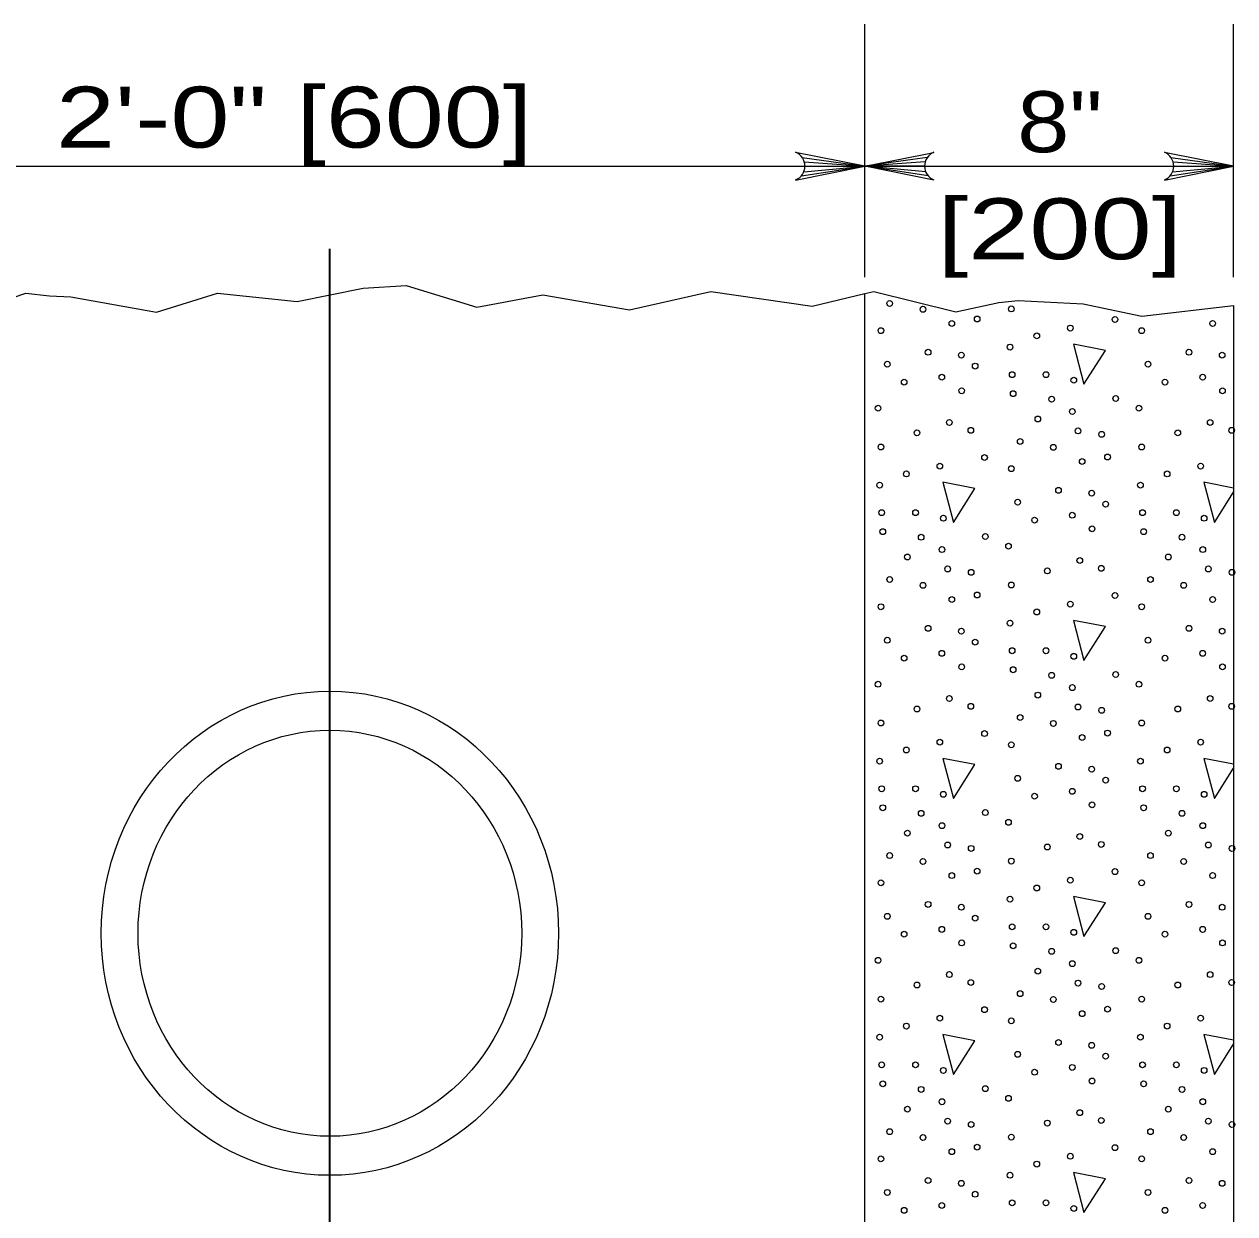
# Model space of a CAD drawing. Extents: x -410.5 to -376.5, y 1617.6 to 1661.6.
# Drawn here: x -393.247 to -390.149, y 1631.696 to 1634.741 of the extents above; entities that cross this region are included whole.
import ezdxf
from ezdxf.enums import TextEntityAlignment as Align

# ---------------------------------------------------------------- set-up
doc = ezdxf.new("R2010")
doc.units = 0
doc.header["$LTSCALE"] = 0.062
doc.layers.add('1', color=7, linetype='Continuous', lineweight=13)

msp = doc.modelspace()

# ---------------------------------------------------------------- linework, layer by layer
at = {"layer": '1'}
for p, q in [((-391.09567, 1634.09325), (-391.09567, 1634.74117)), ((-390.15167, 1634.09325), (-390.15167, 1634.74117)), ((-391.25592, 1634.40017), (-391.09567, 1634.37775)), ((-391.2505, 1634.38908), (-391.09567, 1634.37775)), ((-390.93542, 1634.40017), (-391.09567, 1634.37775)), ((-390.94083, 1634.38908), (-391.09567, 1634.37775)), ((-390.31192, 1634.40017), (-390.15167, 1634.37775)), ((-390.3065, 1634.38908), (-390.15167, 1634.37775)), ((-393.83325, 1634.37775), (-391.91983, 1634.37775)), ((-391.93383, 1634.37775), (-391.09567, 1634.37775)), ((-391.25783, 1634.353), (-391.09567, 1634.37775)), ((-391.25167, 1634.36333), (-391.09567, 1634.37775)), ((-391.24883, 1634.37775), (-391.09567, 1634.37775)), ((-391.09567, 1634.37775), (-390.38608, 1634.37775)), ((-390.9425, 1634.37775), (-391.09567, 1634.37775)), ((-390.93967, 1634.36333), (-391.09567, 1634.37775)), ((-390.9335, 1634.353), (-391.09567, 1634.37775)), ((-390.38792, 1634.37775), (-390.15167, 1634.37775)), ((-390.31383, 1634.353), (-390.15167, 1634.37775)), ((-390.30767, 1634.36333), (-390.15167, 1634.37775)), ((-390.30483, 1634.37775), (-390.15167, 1634.37775)), ((-390.22783, 1633.5685), (-390.20083, 1633.466)), ((-390.15158, 1633.5535), (-390.22783, 1633.5685)), ((-390.20083, 1633.466), (-390.15158, 1633.54333)), ((-390.22783, 1632.86167), (-390.20083, 1632.75933)), ((-390.15167, 1632.84683), (-390.22783, 1632.86167)), ((-390.20083, 1632.75933), (-390.15167, 1632.83675)), ((-390.22783, 1632.155), (-390.20083, 1632.05258)), ((-390.15167, 1632.14008), (-390.22783, 1632.155)), ((-390.20083, 1632.05258), (-390.15167, 1632.13))]:
    msp.add_line(p, q, dxfattribs=at)
at = {"layer": '1', "lineweight": 35}
msp.add_line((-392.4645, 1629.795), (-392.4645, 1634.16592), dxfattribs=at)
at = {"layer": '1'}
for points in [[(-391.27267, 1634.34233), (-391.09567, 1634.37775), (-391.27267, 1634.41317)], [(-390.91867, 1634.34233), (-391.09567, 1634.37775), (-390.91867, 1634.41317)], [(-390.32867, 1634.34233), (-390.15167, 1634.37775), (-390.32867, 1634.41317)]]:
    msp.add_lwpolyline(points, dxfattribs=at)
at = {"layer": '1', "lineweight": 25}
for points in [[(-393.83325, 1634.03533), (-393.68983, 1634.00333), (-393.57033, 1634.03433), (-393.40175, 1634.01567), (-393.34308, 1634.0185), (-393.2425, 1634.05275), (-393.18192, 1634.0455), (-393.12783, 1634.04333), (-392.90825, 1634.00433), (-392.75167, 1634.05242), (-392.54808, 1634.03167), (-392.37933, 1634.06567), (-392.26933, 1634.0725), (-392.08858, 1634.01725), (-391.91983, 1634.04825), (-391.69733, 1634.01025), (-391.53892, 1634.04625), (-391.48967, 1634.05725), (-391.23017, 1634.01908), (-391.09567, 1634.05167)], [(-391.09567, 1634.05167), (-391.07275, 1634.05717), (-390.86258, 1634.005), (-390.75258, 1634.02892), (-390.70333, 1634.03392), (-390.53658, 1634.02533), (-390.38608, 1633.99358), (-390.15167, 1634.0215), (-390.15167, 1630.94508), (-391.09567, 1630.94508)], [(-391.09567, 1630.94508), (-391.09567, 1631.69458), (-391.09567, 1634.05167)]]:
    msp.add_lwpolyline(points, dxfattribs=at)
at = {"layer": '1'}
for points in [[(-390.56158, 1633.92175), (-390.53458, 1633.81942), (-390.47967, 1633.90583)], [(-390.89542, 1633.5685), (-390.86842, 1633.466), (-390.81342, 1633.5525)], [(-390.56158, 1633.21508), (-390.53458, 1633.11267), (-390.47967, 1633.19908)], [(-390.89542, 1632.86167), (-390.86842, 1632.75933), (-390.81342, 1632.84583)], [(-390.56158, 1632.50842), (-390.53458, 1632.406), (-390.47967, 1632.49242)], [(-390.89542, 1632.155), (-390.86842, 1632.05258), (-390.81342, 1632.139)], [(-390.56158, 1631.80167), (-390.53458, 1631.69925), (-390.47967, 1631.78575)]]:
    msp.add_lwpolyline(points, close=True, dxfattribs=at)
for centre, start, end in [((-391.28696, 1634.3778), 292.08605, 67.91218), ((-390.90437, 1634.3778), 112.08782, 247.91395), ((-390.34296, 1634.3778), 292.08605, 67.91218)]:
    msp.add_arc(centre, 0.0382, start, end, dxfattribs=at)
for centre, major_axis in [((-391.03168, 1634.02637), (0, 0.00756)), ((-390.94668, 1634.01141), (0, 0.00756)), ((-390.72046, 1634.0123), (0, -0.00756)), ((-390.87281, 1633.97514), (0, 0.00756)), ((-390.8079, 1633.98662), (0, -0.00756)), ((-390.45523, 1633.98532), (0, 0.00756)), ((-390.20531, 1633.97514), (0, 0.00756)), ((-391.05421, 1633.9567), (0, 0.00756)), ((-390.65532, 1633.94333), (0, -0.00756)), ((-390.56965, 1633.96336), (0, -0.00756)), ((-390.3867, 1633.9567), (0, 0.00756)), ((-390.72374, 1633.91471), (0, -0.00756)), ((-390.93345, 1633.9014), (0, 0.00756)), ((-390.84839, 1633.89404), (0, 0.00756)), ((-390.26594, 1633.9014), (0, 0.00756)), ((-390.18089, 1633.89404), (0, 0.00756)), ((-391.03797, 1633.87084), (0, 0.00756)), ((-390.81296, 1633.86607), (0, -0.00756)), ((-390.37046, 1633.87084), (0, 0.00756)), ((-390.99469, 1633.82502), (0, 0.00756)), ((-390.89829, 1633.83745), (0, 0.00756)), ((-390.71834, 1633.8441), (0, -0.00756)), ((-390.63179, 1633.8441), (0, 0.00756)), ((-390.56064, 1633.82979), (0, -0.00756)), ((-390.32718, 1633.82502), (0, 0.00756)), ((-390.23078, 1633.83745), (0, 0.00756)), ((-390.8475, 1633.80276), (0, -0.00756)), ((-390.71567, 1633.79546), (0, -0.00756)), ((-390.18, 1633.80276), (0, -0.00756)), ((-391.06144, 1633.75824), (0, -0.00756)), ((-390.61738, 1633.78115), (0, 0.00756)), ((-390.4534, 1633.78303), (0, -0.00756)), ((-390.39393, 1633.75824), (0, -0.00756)), ((-390.65259, 1633.73056), (0, 0.00756)), ((-390.56426, 1633.74964), (0, 0.00756)), ((-390.96198, 1633.69499), (0, -0.00756)), ((-390.87904, 1633.72167), (0, -0.00756)), ((-390.82409, 1633.70164), (0, -0.00756)), ((-390.5498, 1633.70005), (0, 0.00756)), ((-390.29447, 1633.69499), (0, -0.00756)), ((-390.21154, 1633.72167), (0, -0.00756)), ((-390.15658, 1633.70164), (0, -0.00756)), ((-390.69793, 1633.67302), (0, 0.00756)), ((-390.48944, 1633.6914), (0, -0.00756)), ((-391.05421, 1633.65895), (0, -0.00756)), ((-390.78899, 1633.63197), (0, 0.00756)), ((-390.61293, 1633.65806), (0, 0.00756)), ((-390.47414, 1633.63327), (0, -0.00756)), ((-390.3867, 1633.65895), (0, -0.00756)), ((-390.90341, 1633.61001), (0, -0.00756)), ((-390.72046, 1633.60335), (0, 0.00756)), ((-390.53906, 1633.62179), (0, 0.00756)), ((-390.2359, 1633.61001), (0, -0.00756)), ((-390.98907, 1633.58998), (0, -0.00756)), ((-390.32156, 1633.58998), (0, -0.00756)), ((-391.05749, 1633.56136), (0, -0.00756)), ((-390.59969, 1633.54805), (0, 0.00756)), ((-390.51464, 1633.54069), (0, 0.00756)), ((-390.38998, 1633.56136), (0, -0.00756)), ((-390.70421, 1633.51749), (0, 0.00756)), ((-390.47921, 1633.51272), (0, -0.00756)), ((-391.0521, 1633.49075), (0, -0.00756)), ((-390.96554, 1633.49075), (0, 0.00756)), ((-390.8944, 1633.47644), (0, -0.00756)), ((-390.56454, 1633.4841), (0, 0.00756)), ((-390.38459, 1633.49075), (0, -0.00756)), ((-390.29803, 1633.49075), (0, 0.00756)), ((-390.22689, 1633.47644), (0, -0.00756)), ((-390.66094, 1633.47167), (0, 0.00756)), ((-390.51375, 1633.44941), (0, -0.00756)), ((-391.04943, 1633.44211), (0, -0.00756)), ((-390.95113, 1633.4278), (0, 0.00756)), ((-390.78715, 1633.42968), (0, -0.00756)), ((-390.38192, 1633.44211), (0, -0.00756)), ((-390.28363, 1633.4278), (0, 0.00756)), ((-390.89801, 1633.39629), (0, 0.00756)), ((-390.72769, 1633.40489), (0, -0.00756)), ((-390.2305, 1633.39629), (0, 0.00756)), ((-390.98635, 1633.37721), (0, 0.00756)), ((-390.54529, 1633.36832), (0, -0.00756)), ((-390.31884, 1633.37721), (0, 0.00756)), ((-390.88355, 1633.3467), (0, 0.00756)), ((-390.8232, 1633.33805), (0, -0.00756)), ((-390.62823, 1633.34164), (0, -0.00756)), ((-390.49033, 1633.34829), (0, -0.00756)), ((-390.21604, 1633.3467), (0, 0.00756)), ((-390.15569, 1633.33805), (0, -0.00756)), ((-391.03168, 1633.31967), (0, 0.00756)), ((-390.94668, 1633.30471), (0, 0.00756)), ((-390.72046, 1633.3056), (0, -0.00756)), ((-390.36417, 1633.31967), (0, 0.00756)), ((-390.27918, 1633.30471), (0, 0.00756)), ((-390.87281, 1633.26844), (0, 0.00756)), ((-390.8079, 1633.27992), (0, -0.00756)), ((-390.45523, 1633.27862), (0, 0.00756)), ((-390.20531, 1633.26844), (0, 0.00756)), ((-391.05421, 1633.25), (0, 0.00756)), ((-390.65532, 1633.23663), (0, -0.00756)), ((-390.56965, 1633.25666), (0, -0.00756)), ((-390.3867, 1633.25), (0, 0.00756)), ((-390.72374, 1633.20801), (0, -0.00756)), ((-390.93345, 1633.1947), (0, 0.00756)), ((-390.84839, 1633.18734), (0, 0.00756)), ((-390.26594, 1633.1947), (0, 0.00756)), ((-390.18089, 1633.18734), (0, 0.00756)), ((-391.03797, 1633.16414), (0, 0.00756)), ((-390.81296, 1633.15937), (0, -0.00756)), ((-390.71834, 1633.1374), (0, -0.00756)), ((-390.63179, 1633.1374), (0, 0.00756)), ((-390.37046, 1633.16414), (0, 0.00756)), ((-390.99469, 1633.11832), (0, 0.00756)), ((-390.89829, 1633.13075), (0, 0.00756)), ((-390.56064, 1633.12309), (0, -0.00756)), ((-390.32718, 1633.11832), (0, 0.00756)), ((-390.23078, 1633.13075), (0, 0.00756)), ((-390.8475, 1633.09606), (0, -0.00756)), ((-390.71567, 1633.08876), (0, -0.00756)), ((-390.61738, 1633.07445), (0, 0.00756)), ((-390.4534, 1633.07633), (0, -0.00756)), ((-390.18, 1633.09606), (0, -0.00756)), ((-391.06144, 1633.05154), (0, -0.00756)), ((-390.56426, 1633.04294), (0, 0.00756)), ((-390.39393, 1633.05154), (0, -0.00756)), ((-390.87904, 1633.01497), (0, -0.00756)), ((-390.65259, 1633.02386), (0, 0.00756)), ((-390.21154, 1633.01497), (0, -0.00756)), ((-390.96198, 1632.98829), (0, -0.00756)), ((-390.82409, 1632.99494), (0, -0.00756)), ((-390.5498, 1632.99335), (0, 0.00756)), ((-390.48944, 1632.9847), (0, -0.00756)), ((-390.29447, 1632.98829), (0, -0.00756)), ((-390.15658, 1632.99494), (0, -0.00756)), ((-391.05421, 1632.95225), (0, -0.00756)), ((-390.69793, 1632.96632), (0, 0.00756)), ((-390.61293, 1632.95136), (0, 0.00756)), ((-390.3867, 1632.95225), (0, -0.00756)), ((-390.78899, 1632.92527), (0, 0.00756)), ((-390.47414, 1632.92657), (0, -0.00756)), ((-390.90341, 1632.90331), (0, -0.00756)), ((-390.72046, 1632.89665), (0, 0.00756)), ((-390.53906, 1632.91509), (0, 0.00756)), ((-390.2359, 1632.90331), (0, -0.00756)), ((-390.98907, 1632.88328), (0, -0.00756)), ((-390.32156, 1632.88328), (0, -0.00756)), ((-391.05749, 1632.85466), (0, -0.00756)), ((-390.59969, 1632.84135), (0, 0.00756)), ((-390.51464, 1632.83399), (0, 0.00756)), ((-390.38998, 1632.85466), (0, -0.00756)), ((-390.70421, 1632.81079), (0, 0.00756)), ((-390.47921, 1632.80602), (0, -0.00756)), ((-391.0521, 1632.78405), (0, -0.00756)), ((-390.96554, 1632.78405), (0, 0.00756)), ((-390.8944, 1632.76974), (0, -0.00756)), ((-390.66094, 1632.76497), (0, 0.00756)), ((-390.56454, 1632.7774), (0, 0.00756)), ((-390.38459, 1632.78405), (0, -0.00756)), ((-390.29803, 1632.78405), (0, 0.00756)), ((-390.22689, 1632.76974), (0, -0.00756)), ((-391.04943, 1632.73541), (0, -0.00756)), ((-390.51375, 1632.74271), (0, -0.00756)), ((-390.38192, 1632.73541), (0, -0.00756)), ((-390.95113, 1632.7211), (0, 0.00756)), ((-390.78715, 1632.72298), (0, -0.00756)), ((-390.28363, 1632.7211), (0, 0.00756)), ((-390.98635, 1632.67051), (0, 0.00756)), ((-390.89801, 1632.68959), (0, 0.00756)), ((-390.72769, 1632.69819), (0, -0.00756)), ((-390.31884, 1632.67051), (0, 0.00756)), ((-390.2305, 1632.68959), (0, 0.00756)), ((-390.88355, 1632.64), (0, 0.00756)), ((-390.54529, 1632.66162), (0, -0.00756)), ((-390.49033, 1632.64159), (0, -0.00756)), ((-390.21604, 1632.64), (0, 0.00756)), ((-391.03168, 1632.61297), (0, 0.00756)), ((-390.8232, 1632.63135), (0, -0.00756)), ((-390.62823, 1632.63494), (0, -0.00756)), ((-390.36417, 1632.61297), (0, 0.00756)), ((-390.15569, 1632.63135), (0, -0.00756)), ((-390.94668, 1632.59801), (0, 0.00756)), ((-390.72046, 1632.5989), (0, -0.00756)), ((-390.27918, 1632.59801), (0, 0.00756)), ((-390.87281, 1632.56174), (0, 0.00756)), ((-390.8079, 1632.57322), (0, -0.00756)), ((-390.56965, 1632.54996), (0, -0.00756)), ((-390.45523, 1632.57192), (0, 0.00756)), ((-390.20531, 1632.56174), (0, 0.00756)), ((-391.05421, 1632.5433), (0, 0.00756)), ((-390.65532, 1632.52993), (0, -0.00756)), ((-390.3867, 1632.5433), (0, 0.00756)), ((-390.93345, 1632.488), (0, 0.00756)), ((-390.72374, 1632.50131), (0, -0.00756)), ((-390.26594, 1632.488), (0, 0.00756)), ((-391.03797, 1632.45744), (0, 0.00756)), ((-390.84839, 1632.48064), (0, 0.00756)), ((-390.37046, 1632.45744), (0, 0.00756)), ((-390.18089, 1632.48064), (0, 0.00756)), ((-390.89829, 1632.42405), (0, 0.00756)), ((-390.81296, 1632.45267), (0, -0.00756)), ((-390.71834, 1632.4307), (0, -0.00756)), ((-390.63179, 1632.4307), (0, 0.00756)), ((-390.23078, 1632.42405), (0, 0.00756)), ((-390.99469, 1632.41162), (0, 0.00756)), ((-390.56064, 1632.41639), (0, -0.00756)), ((-390.32718, 1632.41162), (0, 0.00756)), ((-390.8475, 1632.38936), (0, -0.00756)), ((-390.71567, 1632.38206), (0, -0.00756)), ((-390.61738, 1632.36775), (0, 0.00756)), ((-390.4534, 1632.36963), (0, -0.00756)), ((-390.18, 1632.38936), (0, -0.00756)), ((-391.06144, 1632.34484), (0, -0.00756)), ((-390.56426, 1632.33624), (0, 0.00756)), ((-390.39393, 1632.34484), (0, -0.00756)), ((-390.87904, 1632.30827), (0, -0.00756)), ((-390.65259, 1632.31716), (0, 0.00756)), ((-390.21154, 1632.30827), (0, -0.00756)), ((-390.96198, 1632.28159), (0, -0.00756)), ((-390.82409, 1632.28824), (0, -0.00756)), ((-390.5498, 1632.28665), (0, 0.00756)), ((-390.48944, 1632.278), (0, -0.00756)), ((-390.29447, 1632.28159), (0, -0.00756)), ((-390.15658, 1632.28824), (0, -0.00756)), ((-391.05421, 1632.24555), (0, -0.00756)), ((-390.69793, 1632.25962), (0, 0.00756)), ((-390.61293, 1632.24466), (0, 0.00756)), ((-390.3867, 1632.24555), (0, -0.00756)), ((-390.78899, 1632.21857), (0, 0.00756)), ((-390.53906, 1632.20839), (0, 0.00756)), ((-390.47414, 1632.21987), (0, -0.00756)), ((-390.98907, 1632.17658), (0, -0.00756)), ((-390.90341, 1632.19661), (0, -0.00756)), ((-390.72046, 1632.18995), (0, 0.00756)), ((-390.32156, 1632.17658), (0, -0.00756)), ((-390.2359, 1632.19661), (0, -0.00756)), ((-391.05749, 1632.14796), (0, -0.00756)), ((-390.38998, 1632.14796), (0, -0.00756)), ((-390.59969, 1632.13465), (0, 0.00756)), ((-390.51464, 1632.12729), (0, 0.00756)), ((-390.70421, 1632.10409), (0, 0.00756)), ((-390.47921, 1632.09932), (0, -0.00756)), ((-391.0521, 1632.07735), (0, -0.00756)), ((-390.96554, 1632.07735), (0, 0.00756)), ((-390.8944, 1632.06304), (0, -0.00756)), ((-390.66094, 1632.05827), (0, 0.00756)), ((-390.56454, 1632.0707), (0, 0.00756)), ((-390.38459, 1632.07735), (0, -0.00756)), ((-390.29803, 1632.07735), (0, 0.00756)), ((-390.22689, 1632.06304), (0, -0.00756)), ((-391.04943, 1632.02871), (0, -0.00756)), ((-390.51375, 1632.03601), (0, -0.00756)), ((-390.38192, 1632.02871), (0, -0.00756)), ((-390.95113, 1632.0144), (0, 0.00756)), ((-390.78715, 1632.01628), (0, -0.00756)), ((-390.72769, 1631.99149), (0, -0.00756)), ((-390.28363, 1632.0144), (0, 0.00756)), ((-390.98635, 1631.96381), (0, 0.00756)), ((-390.89801, 1631.98289), (0, 0.00756)), ((-390.31884, 1631.96381), (0, 0.00756)), ((-390.2305, 1631.98289), (0, 0.00756)), ((-390.88355, 1631.9333), (0, 0.00756)), ((-390.62823, 1631.92824), (0, -0.00756)), ((-390.54529, 1631.95492), (0, -0.00756)), ((-390.49033, 1631.93489), (0, -0.00756)), ((-390.21604, 1631.9333), (0, 0.00756)), ((-391.03168, 1631.90627), (0, 0.00756)), ((-390.8232, 1631.92465), (0, -0.00756)), ((-390.36417, 1631.90627), (0, 0.00756)), ((-390.15569, 1631.92465), (0, -0.00756)), ((-390.94668, 1631.89131), (0, 0.00756)), ((-390.8079, 1631.86652), (0, -0.00756)), ((-390.72046, 1631.8922), (0, -0.00756)), ((-390.45523, 1631.86522), (0, 0.00756)), ((-390.27918, 1631.89131), (0, 0.00756)), ((-391.05421, 1631.8366), (0, 0.00756)), ((-390.87281, 1631.85504), (0, 0.00756)), ((-390.56965, 1631.84326), (0, -0.00756)), ((-390.3867, 1631.8366), (0, 0.00756)), ((-390.20531, 1631.85504), (0, 0.00756)), ((-390.65532, 1631.82324), (0, -0.00756)), ((-390.93345, 1631.7813), (0, 0.00756)), ((-390.84839, 1631.77394), (0, 0.00756)), ((-390.72374, 1631.79461), (0, -0.00756)), ((-390.26594, 1631.7813), (0, 0.00756)), ((-390.18089, 1631.77394), (0, 0.00756)), ((-391.03797, 1631.75074), (0, 0.00756)), ((-390.81296, 1631.74597), (0, -0.00756)), ((-390.37046, 1631.75074), (0, 0.00756)), ((-390.89829, 1631.71735), (0, 0.00756)), ((-390.71834, 1631.724), (0, -0.00756)), ((-390.63179, 1631.724), (0, 0.00756)), ((-390.56064, 1631.70969), (0, -0.00756)), ((-390.23078, 1631.71735), (0, 0.00756)), ((-390.99469, 1631.70492), (0, 0.00756)), ((-390.32718, 1631.70492), (0, 0.00756))]:
    msp.add_ellipse(centre, major_axis=major_axis, ratio=0.944543, dxfattribs=at)
at = {"layer": '1', "lineweight": 25}
for major_axis in [(0, 0.61964), (0, 0.5197)]:
    msp.add_ellipse((-392.46447, 1632.41413), major_axis=major_axis, ratio=0.944543, dxfattribs=at)

# ---------------------------------------------------------------- texts
at = {"layer": '1', "width": 1.3}
msp.add_text('2\'-0" [600]', height=0.156, dxfattribs=at).set_placement((-393.16533, 1634.42525))
at = {"layer": '1'}
for s, width, p in [('8"', 1.15, (-390.59608, 1634.41342)), ('[200]', 1.35, (-390.59608, 1634.13942))]:
    msp.add_text(s, height=0.156, dxfattribs=dict(at, width=width)).set_placement(p, align=Align.CENTER)

doc.saveas('drawing.dxf')
